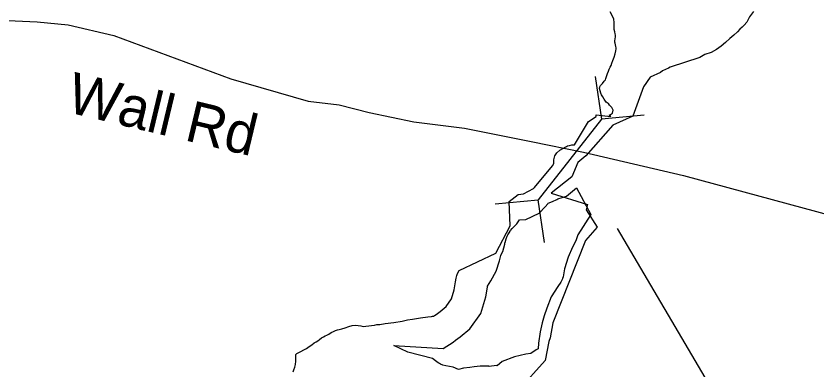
# Model space of a CAD drawing. Extents: x 1662474 to 1856135, y 779280 to 917889.
# Drawn here: x 1741498 to 1743356, y 801256 to 802077 of the extents above; entities that cross this region are included whole.
import ezdxf

# ---------------------------------------------------------------- set-up
doc = ezdxf.new("R2010")
doc.units = 0
for name, color, linetype in [('Exist Hydrographic Buffer Line', 7, 'Continuous'), ('Exist Hydrographic Lake Shore', 7, 'Continuous'), ('Exist Road Secondary Structure Culvert CELL', 7, 'Continuous'), ('Exist Road Secondary Structure Culvert Number Label', 7, 'Continuous'), ('Exist Road Secondary Type 51 Attributed', 7, 'Continuous'), ('Exist Road Secondary Type 51 Label', 7, 'Continuous')]:
    doc.layers.add(name, color=color, linetype=linetype)

msp = doc.modelspace()

# ---------------------------------------------------------------- linework, layer by layer
at = {"layer": 'Exist Hydrographic Buffer Line'}
for points in [[(1742374.6, 801313.2), (1742488.8, 801305.8), (1742511.7, 801320.9), (1742517.6, 801325.2), (1742528.3, 801333.3), (1742550.6, 801351.9), (1742576.2, 801386.9), (1742588, 801425.8), (1742591.3, 801448.5), (1742591.5, 801449.9), (1742591.8, 801451), (1742599.2, 801463.1), (1742611.4, 801485.7), (1742619.6, 801509.4), (1742622.8, 801521.7), (1742623.5, 801523.8), (1742627, 801531.1), (1742631.8, 801547.9), (1742632.1, 801551), (1742632.3, 801551.7), (1742635.1, 801560.5), (1742637.6, 801567), (1742638.7, 801569.5), (1742641.8, 801574.4), (1742644, 801578.5), (1742644.9, 801579.7), (1742649.1, 801584.8), (1742660.1, 801595.6), (1742666.3, 801604.3), (1742681, 801605.3), (1742711.6, 801619.7), (1742725.5, 801634.8), (1742731.6, 801641.6), (1742732.8, 801643.2), (1742742.4, 801647.3), (1742752.6, 801652.1), (1742755, 801653.3), (1742775.1, 801659.1), (1742798.2, 801678.8), (1742831.8, 801616.8)], [(1742831.8, 801616.8), (1742801.3, 801569.7), (1742797.3, 801558.1), (1742795.7, 801554.2), (1742789.3, 801541.1), (1742778.8, 801517.7), (1742770.7, 801490.5), (1742766.9, 801472.5), (1742766.1, 801468.8), (1742765.5, 801467.5), (1742763.7, 801462.9), (1742762.2, 801460.1), (1742754.6, 801449.7), (1742739.1, 801425.6), (1742729, 801399.7), (1742723.3, 801381.5), (1742718.2, 801365.8), (1742713.7, 801344.6), (1742710.1, 801318.5), (1742709.2, 801305.1), (1742704.7, 801302.7), (1742691.9, 801294.6), (1742680.3, 801292.5), (1742654.7, 801286.3), (1742625.7, 801275.9), (1742614.2, 801266), (1742612.7, 801266.2), (1742595.9, 801264.6), (1742594.7, 801264.7), (1742585.5, 801264.7), (1742574.5, 801264.7), (1742560.6, 801263.5), (1742551, 801262.3), (1742535.8, 801260.4), (1742524.7, 801257), (1742511.7, 801262.4), (1742495.2, 801265.9), (1742488.3, 801267.7), (1742482.6, 801269.7), (1742480.1, 801271), (1742477.2, 801273.1), (1742470.9, 801277.7), (1742463.8, 801282.7), (1742406.9, 801297.7), (1742374.6, 801313.2)]]:
    msp.add_lwpolyline(points, dxfattribs=at)
at = {"layer": 'Exist Hydrographic Lake Shore'}
msp.add_line((1742453.2, 801379.8), (1742461.6, 801380.2), dxfattribs=at)
for points in [[(1743208.9, 802087.6), (1743199.6, 802075.5), (1743193.4, 802063.4), (1743187.6, 802056.1), (1743182.6, 802051.6), (1743177.6, 802046.9), (1743171.6, 802040.9), (1743163.2, 802033.2), (1743153.8, 802024.9), (1743144, 802015.9), (1743134.1, 802007.6), (1743123.2, 801999.7), (1743110.8, 801992.9), (1743096, 801987.9), (1743084.5, 801980.8), (1743015.7, 801958.9), (1743011.6, 801956.2), (1742998, 801950.3), (1742993.5, 801946.6), (1742969.5, 801935.8), (1742953.9, 801913.2), (1742928.6, 801844.7), (1742882.7, 801824.4), (1742819.7, 801752.7)], [(1742877.9, 801844.3), (1742876.1, 801846.1), (1742874.2, 801847.7), (1742877.4, 801849.2), (1742879.5, 801850.3), (1742881.9, 801852.2), (1742883.6, 801858.8), (1742880, 801865.3), (1742874.8, 801870.8), (1742872.1, 801874.5), (1742869.5, 801876.3), (1742867.1, 801877.6), (1742865.2, 801880), (1742862.4, 801884.4), (1742859.2, 801889.7), (1742856.6, 801894.4), (1742854.8, 801898.6), (1742853.2, 801903.9), (1742851.9, 801908.9), (1742852.5, 801913.1), (1742854.2, 801916.5), (1742858.8, 801921.2), (1742862.6, 801925.9), (1742865.2, 801929.3), (1742866.4, 801932.5), (1742867.9, 801937.4), (1742870, 801944), (1742872.1, 801949.2), (1742874, 801954), (1742876.4, 801958.8), (1742878.8, 801962.9), (1742880.2, 801967.9), (1742882.6, 801974.5), (1742885.5, 801982.1), (1742887.9, 801989.7), (1742889.1, 801996.8), (1742890, 802001), (1742890, 802003.4), (1742889.1, 802007), (1742888.4, 802010.4), (1742887.6, 802014.1), (1742887.4, 802017), (1742887.4, 802020.1), (1742887.9, 802024.3), (1742888.4, 802029.1), (1742888.4, 802032.8), (1742887.9, 802036.4), (1742886.9, 802040.4), (1742886, 802046.1), (1742886, 802054), (1742886, 802062.1), (1742885, 802070), (1742882.1, 802077.1), (1742876.1, 802086.8)], [(1742461.6, 801380.2), (1742464, 801380.8), (1742466.4, 801380.8), (1742468.8, 801382.4), (1742472.6, 801385.2), (1742481.6, 801392.1), (1742495.5, 801403.6), (1742508.1, 801420.9), (1742514.6, 801442.2), (1742517.2, 801460.6), (1742518.9, 801469.5), (1742519.9, 801472.1), (1742520.8, 801475.2), (1742522, 801479.8), (1742526, 801487.1), (1742610.9, 801527), (1742644.4, 801590.5), (1742642.1, 801647), (1742663.1, 801663.1), (1742675.2, 801664.7), (1742698.1, 801677.3), (1742700.5, 801679.7), (1742742.8, 801730.1), (1742745.4, 801735.6), (1742745.9, 801743.8), (1742747.8, 801752.7), (1742752.8, 801760.3), (1742759.5, 801766.1), (1742766.4, 801770.2), (1742771.6, 801773.2), (1742774.8, 801774.5), (1742777.4, 801776.1), (1742781.6, 801777.1), (1742787.1, 801778.4), (1742793.6, 801778.7), (1742826.3, 801832.8), (1742844.2, 801844.4), (1742843.5, 801848.1), (1742877.9, 801844.3)], [(1742819.7, 801752.7), (1742801.4, 801737.4), (1742787.3, 801704.2), (1742739.3, 801666.6), (1742823.9, 801639.9), (1742820.8, 801627.6), (1742846.4, 801587.6), (1742818.8, 801556.8), (1742743.6, 801365.5), (1742737.1, 801330.6), (1742733.9, 801321.9), (1742725.3, 801277.9), (1742664, 801209.9)], [(1742140.6, 801251.9), (1742142.5, 801256.9), (1742144.4, 801262.4), (1742145.9, 801268.7), (1742146.6, 801276.9), (1742147, 801283.9), (1742146.6, 801288.1), (1742147.2, 801291.8), (1742149.2, 801294.4), (1742152.5, 801295.8), (1742158.8, 801299.2), (1742165.6, 801302.6), (1742171.9, 801306.2), (1742177.6, 801310.4), (1742183.8, 801314.9), (1742189.2, 801318.8), (1742193.9, 801321.8), (1742197.6, 801324.1), (1742202, 801327), (1742206.2, 801330.4), (1742210.8, 801333.2), (1742214.6, 801335.1), (1742218.9, 801337.2), (1742223.4, 801339.6), (1742228.6, 801343), (1742234.1, 801345.6), (1742238.8, 801348), (1742243.2, 801349.3), (1742247.8, 801350.1), (1742253.5, 801351.6), (1742261.6, 801353.8), (1742270, 801357.2), (1742277.9, 801359.2), (1742284.8, 801360.3), (1742291.2, 801359.5), (1742297.4, 801358.8), (1742303.4, 801357.4), (1742309.6, 801357.7), (1742316.5, 801358.8), (1742322.8, 801359.5), (1742329.4, 801360.3), (1742335.1, 801361.4), (1742342, 801361.9), (1742354.5, 801364), (1742374.5, 801366.6), (1742393.9, 801369.5)], [(1742393.9, 801369.5), (1742406, 801372.4), (1742417.5, 801373.9), (1742435.9, 801376.9), (1742453.2, 801379.8)]]:
    msp.add_lwpolyline(points, dxfattribs=at)
at = {"layer": 'Exist Road Secondary Structure Culvert CELL'}
for p, q in [((1742841.5, 801937), (1742856.1, 801838.1)), ((1742856.1, 801838.1), (1742709, 801650.9)), ((1742955.6, 801847.3), (1742856.1, 801838.1)), ((1742609.5, 801641.8), (1742709, 801650.9)), ((1742723.6, 801552.1), (1742709, 801650.9))]:
    msp.add_line(p, q, dxfattribs=at)
at = {"layer": 'Exist Road Secondary Structure Culvert Number Label'}
msp.add_line((1742892.2, 801584.3), (1744325.8, 799153.4), dxfattribs=at)
at = {"layer": 'Exist Road Secondary Type 51 Attributed'}
for points in [[(1742814.5, 801761.9), (1743046.6, 801707.7), (1743495, 801585.7), (1743640, 801539.6), (1743750.5, 801491.8), (1743875.8, 801440.6), (1743953.3, 801417.6), (1744022.6, 801406.2), (1744131.9, 801406.2), (1744547.4, 801431.4), (1744640.5, 801450.9), (1744901.5, 801478), (1745045, 801501.1), (1745440.9, 801584.1), (1745697.8, 801645.2), (1746333.7, 801810.3), (1746659.8, 801921.5), (1746742.8, 801963.9), (1746821.9, 802027.7), (1746927.7, 802137.1), (1746998, 802232.4), (1747054.5, 802295.9), (1747069.3, 802318.4)], [(1741032.7, 802067.2), (1741300.9, 802067.3), (1741409.5, 802063.8), (1741478.8, 802067.1), (1741546.4, 802063.8), (1741618.9, 802057.2), (1741724.4, 802032.5), (1741996.4, 801931.9), (1742175.3, 801880), (1742247.8, 801871.7), (1742317.1, 801853.6), (1742420.9, 801832.2), (1742538, 801817.3), (1742692.9, 801786), (1742814.5, 801761.9)]]:
    msp.add_lwpolyline(points, dxfattribs=at)

# ---------------------------------------------------------------- texts
at = {"layer": 'Exist Road Secondary Type 51 Label'}
msp.add_text('Wall Rd', height=95, rotation=346.5185, dxfattribs=at).set_placement((1741611.2, 801855.6))

doc.saveas('drawing.dxf')
